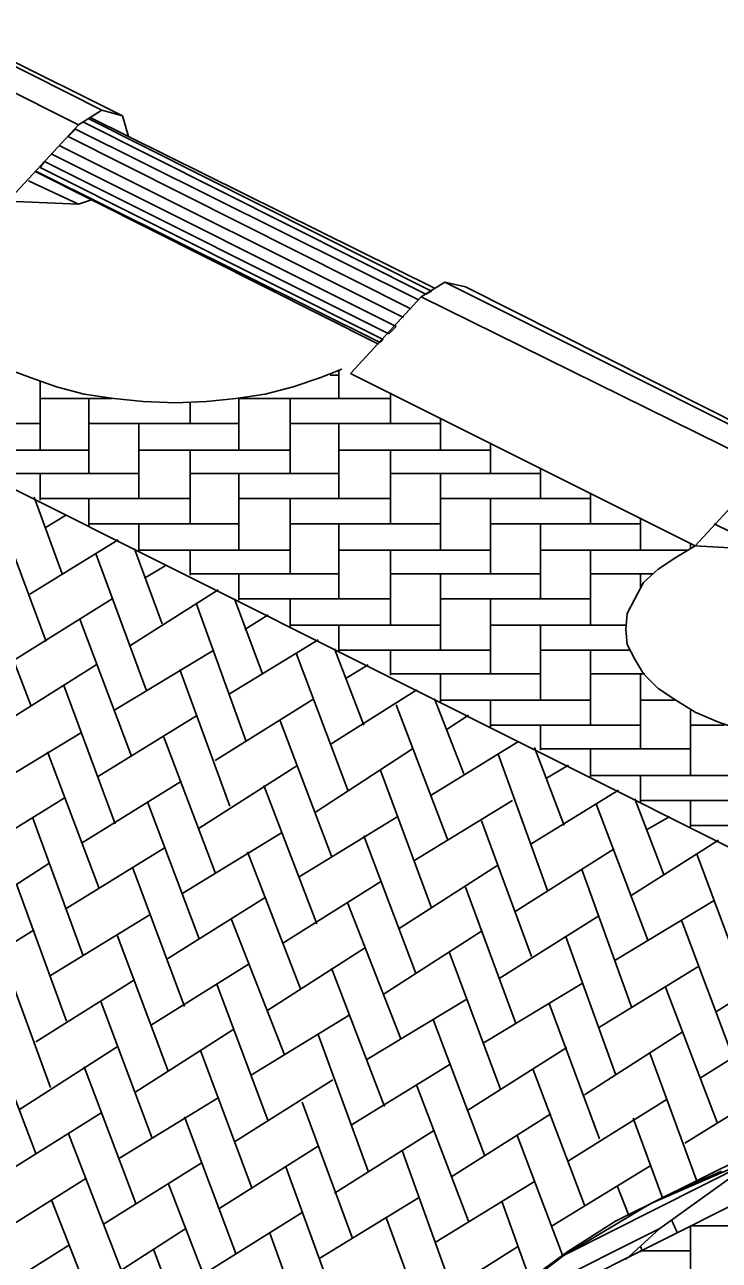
# Model space of a CAD drawing. Extents: x 636183 to 639890, y 299162 to 300538.
# Drawn here: x 636329.41 to 636345.92, y 299203.08 to 299232.44 of the extents above; entities that cross this region are included whole.
import ezdxf

# ---------------------------------------------------------------- set-up
doc = ezdxf.new("R2010")
doc.units = 0
doc.layers.add('Default', color=7, linetype='Continuous')

msp = doc.modelspace()

# ---------------------------------------------------------------- linework, layer by layer
at = {"layer": 'Default'}
for p, q in [((636331.246, 299230.415), (636323.096, 299234.507)), ((636322.502, 299234.158), (636330.687, 299230.065)), ((636331.736, 299230.275), (636323.516, 299234.367)), ((636330.687, 299230.065), (636331.246, 299230.415)), ((636331.246, 299230.415), (636331.736, 299230.275)), ((636329.008, 299228.247), (636330.687, 299230.065)), ((636330.791, 299230.135), (636338.941, 299226.043)), ((636330.931, 299230.205), (636330.966, 299230.24)), ((636339.081, 299226.113), (636330.931, 299230.205)), ((636330.966, 299230.24), (636339.151, 299226.183)), ((636331.876, 299229.785), (636331.736, 299230.275)), ((636330.617, 299229.96), (636330.442, 299229.785)), ((636330.442, 299229.785), (636338.591, 299225.693)), ((636338.766, 299225.903), (636330.617, 299229.96)), ((636338.416, 299225.483), (636330.232, 299229.576)), ((636329.882, 299229.191), (636329.777, 299229.051)), ((636338.067, 299225.099), (636329.882, 299229.191)), ((636330.057, 299229.366), (636338.242, 299225.273)), ((636354.261, 299208.834), (636314.107, 299228.946)), ((636329.672, 299228.946), (636337.822, 299224.854)), ((636329.707, 299228.946), (636329.672, 299228.946)), ((636337.857, 299224.889), (636329.707, 299228.946)), ((636329.777, 299229.051), (636337.927, 299224.959)), ((636329.497, 299228.736), (636330.687, 299228.177)), ((636330.687, 299228.177), (636329.008, 299228.247)), ((636330.687, 299228.177), (636331.001, 299228.281)), ((636339.396, 299226.323), (636338.836, 299225.973)), ((636347.58, 299222.23), (636339.396, 299226.323)), ((636339.886, 299226.218), (636339.396, 299226.323)), ((636348.07, 299222.091), (636339.886, 299226.218)), ((636338.836, 299225.973), (636337.157, 299224.154)), ((636338.836, 299225.973), (636347.056, 299221.916)), ((636338.941, 299226.043), (636339.081, 299226.113)), ((636338.242, 299225.273), (636338.067, 299225.099)), ((636337.927, 299224.959), (636337.857, 299224.889)), ((636329.008, 299224.259), (636329.567, 299224.049)), ((636336.423, 299224.049), (636336.947, 299224.259)), ((636336.877, 299224.224), (636336.877, 299224.119)), ((636336.877, 299223.56), (636336.877, 299224.224)), ((636337.157, 299224.154), (636345.342, 299220.062)), ((636329.567, 299224.049), (636330.162, 299223.839)), ((636329.777, 299223.979), (636329.777, 299222.335)), ((636330.162, 299223.839), (636330.826, 299223.665)), ((636335.129, 299223.665), (636335.793, 299223.839)), ((636335.793, 299223.839), (636336.423, 299224.049)), ((636336.877, 299224.119), (636336.668, 299224.119)), ((636329.777, 299223.56), (636331.491, 299223.56)), ((636330.826, 299223.665), (636331.526, 299223.56)), ((636330.931, 299221.776), (636330.931, 299223.56)), ((636331.526, 299223.56), (636332.225, 299223.49)), ((636333.73, 299223.49), (636334.429, 299223.56)), ((636334.429, 299223.56), (636335.129, 299223.665)), ((636334.499, 299223.56), (636334.499, 299222.335)), ((636334.499, 299223.56), (636338.102, 299223.56)), ((636335.723, 299223.56), (636335.723, 299221.776)), ((636338.102, 299223.699), (636338.102, 299222.965)), ((636338.102, 299223.56), (636338.102, 299223.699)), ((636332.225, 299223.49), (636332.995, 299223.455)), ((636332.995, 299223.455), (636333.73, 299223.49)), ((636333.345, 299222.965), (636333.345, 299223.455)), ((636329.777, 299222.965), (636326.174, 299222.965)), ((636330.931, 299222.965), (636334.499, 299222.965)), ((636332.121, 299221.181), (636332.121, 299222.965)), ((636335.723, 299222.965), (636339.291, 299222.965)), ((636336.877, 299221.181), (636336.877, 299222.965)), ((636339.291, 299223.105), (636339.291, 299222.335)), ((636339.291, 299222.965), (636339.291, 299223.105)), ((636340.48, 299222.51), (636340.48, 299221.776)), ((636340.48, 299222.335), (636340.48, 299222.51)), ((636327.364, 299222.335), (636330.931, 299222.335)), ((636332.121, 299222.335), (636335.723, 299222.335)), ((636333.345, 299220.586), (636333.345, 299222.335)), ((636336.877, 299222.335), (636340.48, 299222.335)), ((636338.102, 299222.335), (636338.102, 299220.586)), ((636332.121, 299221.776), (636328.553, 299221.776)), ((636329.777, 299221.776), (636329.777, 299221.146)), ((636333.345, 299221.776), (636336.877, 299221.776)), ((636334.499, 299221.776), (636334.499, 299219.957)), ((636341.669, 299221.776), (636338.102, 299221.776)), ((636339.291, 299221.776), (636339.291, 299219.957)), ((636341.669, 299221.181), (636341.669, 299221.916)), ((636345.342, 299220.062), (636347.056, 299221.916)), ((636330.302, 299219.397), (636329.637, 299221.216)), ((636342.859, 299221.321), (636342.859, 299220.586)), ((636342.859, 299221.181), (636342.859, 299221.321)), ((636328.693, 299221.076), (636329.917, 299217.788)), ((636329.777, 299221.181), (636333.345, 299221.181)), ((636330.931, 299221.181), (636330.931, 299220.517)), ((636338.102, 299221.181), (636334.499, 299221.181)), ((636335.723, 299221.181), (636335.723, 299219.397)), ((636339.291, 299221.181), (636342.859, 299221.181)), ((636340.48, 299219.397), (636340.48, 299221.181)), ((636329.882, 299220.482), (636330.407, 299220.796)), ((636344.048, 299220.726), (636344.048, 299219.957)), ((636344.048, 299220.586), (636344.048, 299220.726)), ((636334.499, 299220.586), (636330.931, 299220.586)), ((636332.121, 299219.922), (636332.121, 299220.586)), ((636339.291, 299220.586), (636335.723, 299220.586)), ((636336.877, 299218.803), (636336.877, 299220.586)), ((636340.48, 299220.586), (636344.048, 299220.586)), ((636341.669, 299220.586), (636341.669, 299218.803)), ((636345.797, 299220.586), (636347.056, 299219.957)), ((636329.532, 299218.908), (636331.631, 299220.202)), ((636344.887, 299219.782), (636345.342, 299220.062)), ((636345.237, 299219.992), (636345.237, 299220.132)), ((636347.056, 299219.957), (636345.342, 299220.062)), ((636332.295, 299216.634), (636331.106, 299219.852)), ((636332.016, 299219.992), (636332.68, 299218.208)), ((636332.121, 299219.957), (636332.121, 299219.922)), ((636335.723, 299219.957), (636332.121, 299219.957)), ((636333.345, 299219.362), (636333.345, 299219.957)), ((636336.877, 299219.957), (636340.48, 299219.957)), ((636338.102, 299218.173), (636338.102, 299219.957)), ((636345.167, 299219.957), (636341.669, 299219.957)), ((636342.859, 299219.957), (636342.859, 299218.173)), ((636344.467, 299219.502), (636344.887, 299219.782)), ((636329.567, 299216.249), (636328.308, 299219.502)), ((636332.26, 299219.292), (636332.785, 299219.607)), ((636344.118, 299219.187), (636344.467, 299219.502)), ((636333.345, 299219.397), (636336.877, 299219.397)), ((636334.499, 299219.397), (636334.499, 299218.768)), ((636341.669, 299219.397), (636338.102, 299219.397)), ((636339.291, 299217.579), (636339.291, 299219.397)), ((636342.859, 299219.397), (636344.328, 299219.397)), ((636344.118, 299219.187), (636343.908, 299218.803)), ((636344.048, 299219.397), (636344.048, 299219.082)), ((636331.911, 299217.683), (636334.009, 299219.013)), ((636331.491, 299218.803), (636329.147, 299217.334)), ((636333.485, 299218.698), (636334.674, 299215.41)), ((636335.059, 299217.019), (636334.394, 299218.803)), ((636338.102, 299218.803), (636334.499, 299218.803)), ((636335.723, 299218.803), (636335.723, 299218.138)), ((636339.291, 299218.803), (636342.859, 299218.803)), ((636340.48, 299218.803), (636340.48, 299217.019)), ((636343.908, 299218.803), (636343.733, 299218.453)), ((636330.721, 299218.313), (636331.946, 299215.06)), ((636334.639, 299218.068), (636335.199, 299218.418)), ((636343.733, 299218.453), (636343.698, 299218.068)), ((636335.723, 299218.173), (636339.291, 299218.173)), ((636336.877, 299218.173), (636336.877, 299217.543)), ((636343.698, 299218.173), (636340.48, 299218.173)), ((636341.669, 299218.173), (636341.669, 299216.389)), ((636343.698, 299218.068), (636343.733, 299217.718)), ((636334.254, 299216.529), (636336.388, 299217.823)), ((636343.733, 299217.718), (636343.908, 299217.369)), ((636333.904, 299217.579), (636331.526, 299216.144)), ((636337.087, 299214.256), (636335.863, 299217.509)), ((636336.773, 299217.613), (636337.472, 299215.795)), ((636340.48, 299217.579), (636336.877, 299217.579)), ((636338.102, 299217.579), (636338.102, 299216.984)), ((636343.803, 299217.579), (636341.669, 299217.579)), ((636342.859, 299217.579), (636342.859, 299215.795)), ((636328.763, 299215.76), (636331.106, 299217.229)), ((636334.289, 299213.871), (636333.1, 299217.124)), ((636337.052, 299216.914), (636337.577, 299217.229)), ((636343.908, 299217.369), (636344.118, 299217.019)), ((636341.669, 299217.019), (636338.102, 299217.019)), ((636339.291, 299216.354), (636339.291, 299217.019)), ((636344.153, 299217.019), (636342.859, 299217.019)), ((636344.048, 299217.019), (636344.153, 299217.019)), ((636344.048, 299215.235), (636344.048, 299217.019)), ((636344.118, 299217.019), (636344.467, 299216.669)), ((636331.561, 299213.451), (636330.337, 299216.739)), ((636338.731, 299216.634), (636336.668, 299215.34)), ((636344.467, 299216.669), (636344.887, 299216.389)), ((636336.283, 299216.424), (636333.939, 299214.955)), ((636338.242, 299216.284), (636339.466, 299213.066)), ((636339.85, 299214.64), (636339.151, 299216.424)), ((636339.291, 299216.389), (636339.291, 299216.354)), ((636342.859, 299216.389), (636339.291, 299216.389)), ((636340.48, 299216.389), (636340.48, 299215.76)), ((636344.048, 299216.389), (636344.852, 299216.389)), ((636344.887, 299216.389), (636345.342, 299216.109)), ((636331.141, 299214.57), (636333.52, 299216.039)), ((636339.431, 299215.69), (636339.955, 299216.039)), ((636345.237, 299216.144), (636345.237, 299214.605)), ((636345.342, 299216.109), (636345.902, 299215.865)), ((636330.756, 299215.62), (636328.378, 299214.186)), ((636335.478, 299215.9), (636336.703, 299212.682)), ((636340.48, 299215.795), (636344.048, 299215.795)), ((636340.48, 299215.76), (636340.48, 299215.795)), ((636341.669, 299215.795), (636341.669, 299215.2)), ((636345.237, 299215.795), (636346.041, 299215.795)), ((636345.902, 299215.865), (636346.531, 299215.655)), ((636332.715, 299215.515), (636333.939, 299212.297)), ((636341.145, 299215.41), (636339.046, 299214.116)), ((636329.952, 299215.165), (636331.176, 299211.912)), ((636336.318, 299213.731), (636338.626, 299215.235)), ((636341.844, 299211.842), (636340.655, 299215.13)), ((636341.529, 299215.27), (636342.229, 299213.416)), ((636345.237, 299215.235), (636341.669, 299215.235)), ((636342.859, 299215.235), (636342.859, 299214.57)), ((636335.898, 299214.85), (636333.555, 299213.346)), ((636339.081, 299211.457), (636337.857, 299214.745)), ((636341.809, 299214.535), (636342.334, 299214.85)), ((636333.135, 299214.466), (636330.756, 299212.996)), ((636342.859, 299214.605), (636346.426, 299214.605)), ((636344.048, 299214.605), (636344.048, 299213.976)), ((636336.353, 299211.073), (636335.094, 299214.361)), ((636343.523, 299214.256), (636341.424, 299212.961)), ((636327.993, 299212.612), (636330.372, 299214.081)), ((636333.555, 299210.723), (636332.33, 299213.976)), ((636338.661, 299212.577), (636341.005, 299214.011)), ((636342.998, 299213.906), (636344.223, 299210.688)), ((636344.607, 299212.227), (636343.908, 299214.046)), ((636347.615, 299214.011), (636344.048, 299214.011)), ((636345.237, 299214.011), (636345.237, 299213.381)), ((636330.791, 299210.338), (636329.602, 299213.591)), ((636338.276, 299213.626), (636335.933, 299212.192)), ((636344.747, 299213.626), (636344.188, 299213.311)), ((636340.27, 299213.521), (636341.459, 299210.303)), ((636348.84, 299213.416), (636345.237, 299213.416)), ((636333.17, 299211.807), (636335.513, 299213.241)), ((636337.472, 299213.171), (636338.696, 299209.918)), ((636343.803, 299211.737), (636345.902, 299213.066)), ((636332.75, 299212.892), (636330.372, 299211.423)), ((636334.709, 299212.787), (636335.968, 299209.534)), ((636343.418, 299212.857), (636341.04, 299211.353)), ((636346.601, 299209.464), (636345.377, 299212.752)), ((636329.987, 299212.507), (636327.643, 299211.003)), ((636331.981, 299212.402), (636333.205, 299209.114)), ((636340.655, 299212.472), (636338.311, 299210.968)), ((636335.548, 299210.618), (636337.892, 299212.087)), ((636343.838, 299209.079), (636342.649, 299212.367)), ((636329.217, 299212.017), (636330.407, 299208.764)), ((636341.075, 299208.729), (636339.886, 299211.947)), ((636335.129, 299211.702), (636332.785, 299210.233)), ((636338.346, 299208.344), (636337.087, 299211.562)), ((636345.797, 299211.632), (636343.418, 299210.198)), ((636330.022, 299209.848), (636332.365, 299211.283)), ((636340.69, 299209.779), (636343.033, 299211.248)), ((636329.637, 299210.933), (636327.259, 299209.464)), ((636335.583, 299207.96), (636334.324, 299211.178)), ((636345.027, 299211.143), (636346.251, 299207.89)), ((636332.82, 299207.575), (636331.596, 299210.828)), ((636340.27, 299210.898), (636337.927, 299209.394)), ((636342.264, 299210.793), (636343.453, 299207.505)), ((636330.022, 299207.19), (636328.833, 299210.443)), ((636337.507, 299210.513), (636335.164, 299209.009)), ((636339.501, 299210.408), (636340.725, 299207.12)), ((636348.175, 299210.478), (636345.832, 299208.974)), ((636332.4, 299208.659), (636334.744, 299210.128)), ((636343.068, 299208.624), (636345.412, 299210.058)), ((636332.016, 299209.744), (636329.672, 299208.274)), ((636336.703, 299210.023), (636337.962, 299206.736)), ((636333.974, 299209.639), (636335.199, 299206.386)), ((636342.684, 299209.674), (636340.305, 299208.24)), ((636345.867, 299206.351), (636344.642, 299209.569)), ((636331.211, 299209.254), (636332.435, 299206.001)), ((636337.542, 299207.855), (636339.92, 299209.289)), ((636343.068, 299205.966), (636341.879, 299209.184)), ((636337.122, 299208.904), (636334.779, 299207.47)), ((636345.447, 299207.4), (636347.79, 299208.869)), ((636328.448, 299208.834), (636329.672, 299205.616)), ((636340.34, 299205.581), (636339.116, 299208.799)), ((636334.359, 299208.554), (636332.051, 299207.085)), ((636337.577, 299205.197), (636336.388, 299208.449)), ((636345.062, 299208.519), (636342.719, 299207.015)), ((636331.631, 299208.17), (636329.287, 299206.666)), ((636334.814, 299204.777), (636333.59, 299208.065)), ((636339.92, 299206.631), (636342.299, 299208.135)), ((636344.258, 299208.03), (636345.377, 299204.987)), ((636339.536, 299207.75), (636337.157, 299206.281)), ((636332.051, 299204.427), (636330.826, 299207.68)), ((636341.494, 299207.61), (636342.719, 299204.392)), ((636334.394, 299205.896), (636336.737, 299207.365)), ((636338.731, 299207.225), (636339.955, 299204.007)), ((636345.097, 299205.861), (636347.405, 299207.295)), ((636334.009, 299206.945), (636331.666, 299205.511)), ((636336.003, 299206.841), (636337.192, 299203.623)), ((636342.334, 299205.441), (636344.677, 299206.91)), ((636349.399, 299206.98), (636344.293, 299204.427)), ((636328.903, 299205.127), (636331.246, 299206.596)), ((636341.914, 299206.561), (636339.536, 299205.057)), ((636333.205, 299206.491), (636334.429, 299203.238)), ((636349.994, 299206.281), (636334.499, 299198.516)), ((636344.572, 299204.567), (636343.873, 299206.456)), ((636330.442, 299206.106), (636331.701, 299202.853)), ((636336.773, 299204.672), (636339.151, 299206.176)), ((636342.194, 299203.203), (636341.11, 299206.071)), ((636336.388, 299205.791), (636334.044, 299204.322)), ((636339.571, 299202.398), (636338.381, 299205.686)), ((636331.281, 299203.937), (636333.625, 299205.406)), ((636341.949, 299203.902), (636344.293, 299205.336)), ((636346.601, 299205.406), (636342.229, 299203.203)), ((636344.293, 299204.427), (636346.531, 299205.406)), ((636344.502, 299203.832), (636346.741, 299205.441)), ((636336.807, 299202.049), (636335.618, 299205.301)), ((636344.712, 299204.637), (636345.972, 299205.197)), ((636330.861, 299205.022), (636328.518, 299203.553)), ((636332.82, 299204.917), (636334.079, 299201.664)), ((636339.186, 299203.518), (636341.529, 299204.952)), ((636343.488, 299204.847), (636343.768, 299204.147)), ((636330.057, 299204.497), (636331.316, 299201.279)), ((636338.766, 299204.567), (636336.423, 299203.133)), ((636340.76, 299204.462), (636341.424, 299202.608)), ((636343.453, 299204.007), (636344.712, 299204.637)), ((636333.66, 299202.748), (636336.003, 299204.217)), ((636344.293, 299204.427), (636342.229, 299203.203)), ((636337.997, 299204.112), (636339.186, 299200.859)), ((636342.299, 299203.273), (636343.453, 299204.007)), ((636344.922, 299203.728), (636344.782, 299204.042)), ((636345.237, 299203.902), (636345.237, 299202.678)), ((636345.237, 299203.902), (636348.84, 299203.902)), ((636333.24, 299203.832), (636330.896, 299202.328)), ((636335.233, 299203.728), (636336.423, 299200.44)), ((636340.305, 299201.734), (636344.502, 299203.832)), ((636343.698, 299203.098), (636344.502, 299203.832)), ((636328.133, 299201.979), (636330.477, 299203.448)), ((636333.694, 299200.055), (636332.47, 299203.343)), ((636338.801, 299201.944), (636341.145, 299203.413)), ((636344.048, 299203.413), (636344.083, 299203.308)), ((636344.048, 299203.308), (636345.237, 299203.308)), ((636344.048, 299203.273), (636344.048, 299203.308)), ((636344.048, 299203.273), (636344.048, 299203.308)), ((636342.229, 299203.203), (636340.305, 299201.734)), ((636341.145, 299202.433), (636342.299, 299203.273))]:
    msp.add_line(p, q, dxfattribs=at)

doc.saveas('drawing.dxf')
